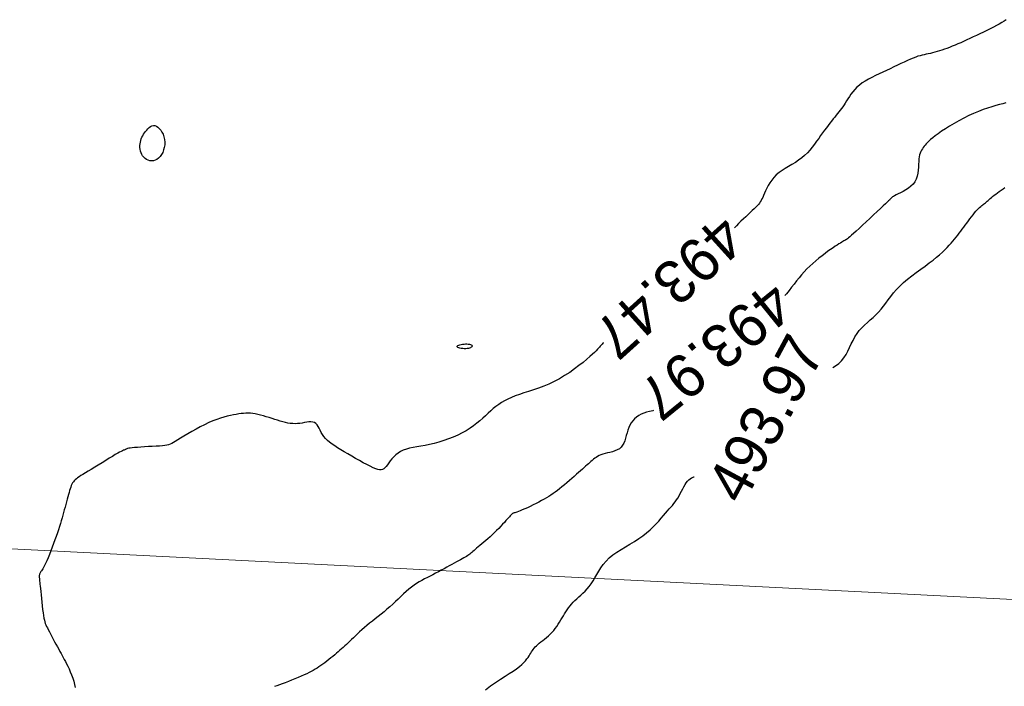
# Model space of a CAD drawing. Header units: millimetres. Extents: x 32690613 to 32693367, y 5343692 to 5344708.
# Tile 505 of 656: x 32692334 to 32692356, y 5344404 to 5344420. Entities that reach past the tile are written whole.
import ezdxf
from ezdxf.enums import TextEntityAlignment as Align

# ---------------------------------------------------------------- set-up
doc = ezdxf.new("R2010")
doc.units = ezdxf.units.MM
doc.header["$LTSCALE"] = 20
doc.layers.get('0').update_dxf_attribs({"lineweight": 18})
doc.layers.get('Defpoints').update_dxf_attribs({"color": 11, "lineweight": 18})
doc.layers.add('02-DGM_HL_493.50', color=112, linetype='Continuous')
doc.layers.add('02-DGM_HL_494.00', color=122, linetype='Continuous')

# ---------------------------------------------------------------- blocks, each defined once
blk = doc.blocks.new('A$C78070446')
blk.add_line((4469498.77, 5342951.42), (4470248.353, 5342884.169))

msp = doc.modelspace()

# ---------------------------------------------------------------- linework, layer by layer
at = {"layer": '02-DGM_HL_493.50', "elevation": 493.5, "flags": 128}
for points in [[(32692356.457, 5344419.661), (32692356.406, 5344419.627), (32692356.353, 5344419.594), (32692356.295, 5344419.561), (32692356.23, 5344419.526), (32692356.16, 5344419.489), (32692356.085, 5344419.451), (32692356.007, 5344419.413), (32692355.927, 5344419.374), (32692355.846, 5344419.336), (32692355.766, 5344419.298), (32692355.687, 5344419.261), (32692355.611, 5344419.225), (32692355.538, 5344419.191), (32692355.467, 5344419.158), (32692355.398, 5344419.127), (32692355.332, 5344419.097), (32692355.267, 5344419.069), (32692355.204, 5344419.043), (32692355.142, 5344419.018), (32692355.08, 5344418.995), (32692355.02, 5344418.974), (32692354.962, 5344418.954), (32692354.905, 5344418.936), (32692354.849, 5344418.92), (32692354.795, 5344418.905), (32692354.743, 5344418.892), (32692354.694, 5344418.88), (32692354.646, 5344418.869), (32692354.6, 5344418.859), (32692354.553, 5344418.849), (32692354.507, 5344418.838), (32692354.458, 5344418.826), (32692354.407, 5344418.811), (32692354.353, 5344418.792), (32692354.294, 5344418.77), (32692354.23, 5344418.744), (32692354.161, 5344418.713), (32692354.087, 5344418.679), (32692354.01, 5344418.643), (32692353.93, 5344418.604), (32692353.847, 5344418.564), (32692353.762, 5344418.524), (32692353.676, 5344418.483), (32692353.589, 5344418.443), (32692353.503, 5344418.403), (32692353.417, 5344418.363), (32692353.334, 5344418.322), (32692353.255, 5344418.281), (32692353.179, 5344418.237), (32692353.109, 5344418.192), (32692353.045, 5344418.144), (32692352.988, 5344418.093), (32692352.937, 5344418.041), (32692352.892, 5344417.987), (32692352.851, 5344417.932), (32692352.814, 5344417.878), (32692352.781, 5344417.825), (32692352.749, 5344417.774), (32692352.719, 5344417.726), (32692352.69, 5344417.681), (32692352.661, 5344417.638), (32692352.631, 5344417.598), (32692352.602, 5344417.559), (32692352.571, 5344417.521), (32692352.54, 5344417.482), (32692352.508, 5344417.442), (32692352.474, 5344417.4), (32692352.438, 5344417.356), (32692352.401, 5344417.309), (32692352.362, 5344417.259), (32692352.321, 5344417.206), (32692352.28, 5344417.151), (32692352.237, 5344417.094), (32692352.193, 5344417.033), (32692352.147, 5344416.97), (32692352.101, 5344416.905), (32692352.054, 5344416.838), (32692352.004, 5344416.77), (32692351.952, 5344416.702), (32692351.897, 5344416.635), (32692351.838, 5344416.57), (32692351.775, 5344416.509), (32692351.708, 5344416.451), (32692351.635, 5344416.398), (32692351.559, 5344416.348), (32692351.481, 5344416.301), (32692351.402, 5344416.254), (32692351.325, 5344416.208), (32692351.251, 5344416.161), (32692351.181, 5344416.111), (32692351.117, 5344416.057), (32692351.06, 5344415.999), (32692351.011, 5344415.937), (32692350.967, 5344415.874), (32692350.93, 5344415.81), (32692350.897, 5344415.747), (32692350.868, 5344415.687), (32692350.843, 5344415.631), (32692350.822, 5344415.58), (32692350.802, 5344415.537), (32692350.783, 5344415.499), (32692350.765, 5344415.465), (32692350.746, 5344415.434), (32692350.724, 5344415.405), (32692350.701, 5344415.375), (32692350.673, 5344415.344), (32692350.64, 5344415.31), (32692350.602, 5344415.272), (32692350.558, 5344415.23), (32692350.511, 5344415.185), (32692350.46, 5344415.137), (32692350.407, 5344415.087), (32692350.352, 5344415.036), (32692350.297, 5344414.983), (32692350.242, 5344414.93), (32692350.189, 5344414.877), (32692350.146, 5344414.833)], [(32692347.103, 5344412.161), (32692347.092, 5344412.151), (32692347.072, 5344412.132), (32692347.055, 5344412.114), (32692347.04, 5344412.097), (32692347.025, 5344412.079), (32692347.009, 5344412.059), (32692346.99, 5344412.037), (32692346.966, 5344412.01), (32692346.936, 5344411.978), (32692346.897, 5344411.939), (32692346.849, 5344411.894), (32692346.789, 5344411.84), (32692346.715, 5344411.777), (32692346.63, 5344411.707), (32692346.534, 5344411.631), (32692346.43, 5344411.554), (32692346.319, 5344411.475), (32692346.202, 5344411.399), (32692346.082, 5344411.327), (32692345.96, 5344411.261), (32692345.837, 5344411.203), (32692345.715, 5344411.152), (32692345.595, 5344411.108), (32692345.477, 5344411.068), (32692345.363, 5344411.031), (32692345.255, 5344410.997), (32692345.151, 5344410.963), (32692345.055, 5344410.929), (32692344.967, 5344410.893), (32692344.885, 5344410.855), (32692344.809, 5344410.815), (32692344.738, 5344410.773), (32692344.671, 5344410.729), (32692344.607, 5344410.682), (32692344.546, 5344410.633), (32692344.485, 5344410.58), (32692344.424, 5344410.526), (32692344.363, 5344410.469), (32692344.3, 5344410.41), (32692344.233, 5344410.351), (32692344.163, 5344410.292), (32692344.088, 5344410.233), (32692344.007, 5344410.176), (32692343.919, 5344410.12), (32692343.824, 5344410.068), (32692343.722, 5344410.018), (32692343.616, 5344409.971), (32692343.506, 5344409.929), (32692343.394, 5344409.89), (32692343.283, 5344409.855), (32692343.173, 5344409.824), (32692343.066, 5344409.798), (32692342.963, 5344409.777), (32692342.865, 5344409.76), (32692342.773, 5344409.744), (32692342.685, 5344409.728), (32692342.603, 5344409.712), (32692342.527, 5344409.692), (32692342.456, 5344409.668), (32692342.392, 5344409.639), (32692342.334, 5344409.602), (32692342.281, 5344409.56), (32692342.234, 5344409.514), (32692342.192, 5344409.466), (32692342.153, 5344409.418), (32692342.118, 5344409.372), (32692342.086, 5344409.329), (32692342.057, 5344409.291), (32692342.029, 5344409.261), (32692342.002, 5344409.238), (32692341.974, 5344409.223), (32692341.942, 5344409.215), (32692341.906, 5344409.215), (32692341.865, 5344409.223), (32692341.815, 5344409.238), (32692341.757, 5344409.262), (32692341.688, 5344409.294), (32692341.611, 5344409.333), (32692341.527, 5344409.377), (32692341.439, 5344409.425), (32692341.348, 5344409.476), (32692341.257, 5344409.528), (32692341.168, 5344409.58), (32692341.083, 5344409.63), (32692341.003, 5344409.677), (32692340.93, 5344409.723), (32692340.862, 5344409.766), (32692340.801, 5344409.809), (32692340.745, 5344409.851), (32692340.695, 5344409.894), (32692340.651, 5344409.938), (32692340.613, 5344409.984), (32692340.58, 5344410.032), (32692340.551, 5344410.081), (32692340.525, 5344410.129), (32692340.501, 5344410.176), (32692340.477, 5344410.218), (32692340.452, 5344410.256), (32692340.423, 5344410.286), (32692340.391, 5344410.308), (32692340.354, 5344410.321), (32692340.312, 5344410.326), (32692340.265, 5344410.324), (32692340.216, 5344410.318), (32692340.163, 5344410.309), (32692340.109, 5344410.299), (32692340.054, 5344410.29), (32692339.999, 5344410.284), (32692339.943, 5344410.282), (32692339.888, 5344410.284), (32692339.832, 5344410.29), (32692339.776, 5344410.299), (32692339.719, 5344410.311), (32692339.66, 5344410.326), (32692339.6, 5344410.343), (32692339.537, 5344410.362), (32692339.473, 5344410.382), (32692339.407, 5344410.403), (32692339.34, 5344410.424), (32692339.273, 5344410.445), (32692339.207, 5344410.464), (32692339.142, 5344410.482), (32692339.079, 5344410.497), (32692339.018, 5344410.51), (32692338.961, 5344410.518), (32692338.906, 5344410.524), (32692338.853, 5344410.526), (32692338.8, 5344410.526), (32692338.746, 5344410.523), (32692338.692, 5344410.517), (32692338.635, 5344410.509), (32692338.575, 5344410.499), (32692338.51, 5344410.488), (32692338.442, 5344410.473), (32692338.369, 5344410.456), (32692338.292, 5344410.436), (32692338.211, 5344410.411), (32692338.125, 5344410.382), (32692338.036, 5344410.347), (32692337.941, 5344410.307), (32692337.843, 5344410.26), (32692337.742, 5344410.209), (32692337.642, 5344410.155), (32692337.544, 5344410.1), (32692337.45, 5344410.046), (32692337.363, 5344409.994), (32692337.284, 5344409.946), (32692337.217, 5344409.905), (32692337.162, 5344409.87), (32692337.117, 5344409.843), (32692337.078, 5344409.822), (32692337.043, 5344409.805), (32692337.007, 5344409.793), (32692336.967, 5344409.784), (32692336.921, 5344409.777), (32692336.864, 5344409.771), (32692336.794, 5344409.765), (32692336.714, 5344409.76), (32692336.627, 5344409.755), (32692336.537, 5344409.75), (32692336.447, 5344409.745), (32692336.36, 5344409.74), (32692336.281, 5344409.734), (32692336.212, 5344409.729), (32692336.156, 5344409.723), (32692336.113, 5344409.717), (32692336.08, 5344409.711), (32692336.055, 5344409.705), (32692336.037, 5344409.7), (32692336.023, 5344409.694), (32692336.012, 5344409.688), (32692336.001, 5344409.683), (32692335.99, 5344409.678), (32692335.976, 5344409.672), (32692335.958, 5344409.665), (32692335.935, 5344409.654), (32692335.906, 5344409.64), (32692335.869, 5344409.621), (32692335.824, 5344409.596), (32692335.768, 5344409.564), (32692335.702, 5344409.525), (32692335.626, 5344409.48), (32692335.545, 5344409.43), (32692335.46, 5344409.377), (32692335.374, 5344409.324), (32692335.29, 5344409.272), (32692335.21, 5344409.223), (32692335.137, 5344409.178), (32692335.073, 5344409.139), (32692335.017, 5344409.106), (32692334.97, 5344409.077), (32692334.929, 5344409.051), (32692334.894, 5344409.028), (32692334.864, 5344409.005), (32692334.838, 5344408.983), (32692334.816, 5344408.96), (32692334.796, 5344408.935), (32692334.778, 5344408.908), (32692334.762, 5344408.879), (32692334.747, 5344408.846), (32692334.733, 5344408.811), (32692334.72, 5344408.773), (32692334.707, 5344408.731), (32692334.693, 5344408.685), (32692334.679, 5344408.636), (32692334.664, 5344408.583), (32692334.649, 5344408.528), (32692334.634, 5344408.469), (32692334.617, 5344408.409), (32692334.601, 5344408.348), (32692334.584, 5344408.285), (32692334.567, 5344408.222), (32692334.549, 5344408.158), (32692334.531, 5344408.095), (32692334.512, 5344408.03), (32692334.492, 5344407.963), (32692334.471, 5344407.894), (32692334.448, 5344407.822), (32692334.424, 5344407.747), (32692334.397, 5344407.668), (32692334.367, 5344407.585), (32692334.336, 5344407.5), (32692334.304, 5344407.414), (32692334.272, 5344407.329), (32692334.239, 5344407.247), (32692334.208, 5344407.171), (32692334.178, 5344407.101), (32692334.15, 5344407.04), (32692334.125, 5344406.99), (32692334.103, 5344406.948), (32692334.083, 5344406.915), (32692334.066, 5344406.888), (32692334.051, 5344406.867), (32692334.038, 5344406.849), (32692334.028, 5344406.834), (32692334.02, 5344406.82), (32692334.013, 5344406.805), (32692334.009, 5344406.791), (32692334.006, 5344406.776), (32692334.004, 5344406.761), (32692334.003, 5344406.746), (32692334.003, 5344406.73), (32692334.004, 5344406.715), (32692334.005, 5344406.7), (32692334.006, 5344406.685), (32692334.007, 5344406.668), (32692334.009, 5344406.648), (32692334.011, 5344406.624), (32692334.014, 5344406.594), (32692334.018, 5344406.557), (32692334.023, 5344406.511), (32692334.029, 5344406.454), (32692334.035, 5344406.387), (32692334.043, 5344406.31), (32692334.052, 5344406.227), (32692334.061, 5344406.141), (32692334.071, 5344406.056), (32692334.081, 5344405.973), (32692334.091, 5344405.896), (32692334.101, 5344405.828), (32692334.111, 5344405.771), (32692334.121, 5344405.723), (32692334.132, 5344405.683), (32692334.143, 5344405.647), (32692334.157, 5344405.613), (32692334.172, 5344405.579), (32692334.19, 5344405.543), (32692334.212, 5344405.502), (32692334.237, 5344405.455), (32692334.264, 5344405.402), (32692334.294, 5344405.344), (32692334.326, 5344405.284), (32692334.358, 5344405.223), (32692334.391, 5344405.162), (32692334.423, 5344405.103), (32692334.453, 5344405.047), (32692334.482, 5344404.996), (32692334.508, 5344404.948), (32692334.534, 5344404.902), (32692334.559, 5344404.857), (32692334.584, 5344404.811), (32692334.61, 5344404.762), (32692334.636, 5344404.71), (32692334.664, 5344404.653), (32692334.693, 5344404.59), (32692334.723, 5344404.522), (32692334.752, 5344404.45), (32692334.779, 5344404.377), (32692334.802, 5344404.303), (32692334.821, 5344404.231), (32692334.833, 5344404.161)]]:
    msp.add_lwpolyline(points, dxfattribs=at)
for points in [[(32692336.343, 5344416.781), (32692336.35, 5344416.821), (32692336.359, 5344416.859), (32692336.372, 5344416.897), (32692336.387, 5344416.933), (32692336.405, 5344416.968), (32692336.425, 5344417.002), (32692336.448, 5344417.035), (32692336.472, 5344417.068), (32692336.499, 5344417.1), (32692336.527, 5344417.13), (32692336.557, 5344417.156), (32692336.588, 5344417.178), (32692336.62, 5344417.194), (32692336.653, 5344417.202), (32692336.687, 5344417.202), (32692336.721, 5344417.191), (32692336.756, 5344417.17), (32692336.79, 5344417.139), (32692336.822, 5344417.099), (32692336.852, 5344417.053), (32692336.877, 5344417), (32692336.897, 5344416.942), (32692336.911, 5344416.882), (32692336.918, 5344416.82), (32692336.916, 5344416.758), (32692336.906, 5344416.696), (32692336.89, 5344416.637), (32692336.868, 5344416.581), (32692336.84, 5344416.53), (32692336.808, 5344416.484), (32692336.773, 5344416.446), (32692336.734, 5344416.417), (32692336.694, 5344416.397), (32692336.652, 5344416.385), (32692336.611, 5344416.382), (32692336.569, 5344416.387), (32692336.53, 5344416.398), (32692336.492, 5344416.416), (32692336.458, 5344416.439), (32692336.428, 5344416.467), (32692336.402, 5344416.499), (32692336.381, 5344416.535), (32692336.365, 5344416.573), (32692336.353, 5344416.613), (32692336.345, 5344416.655), (32692336.34, 5344416.697), (32692336.34, 5344416.739)], [(32692344.059, 5344412.09), (32692344.057, 5344412.079), (32692344.048, 5344412.068), (32692344.035, 5344412.057), (32692344.016, 5344412.047), (32692343.994, 5344412.038), (32692343.968, 5344412.031), (32692343.938, 5344412.025), (32692343.906, 5344412.023), (32692343.872, 5344412.023), (32692343.837, 5344412.026), (32692343.803, 5344412.031), (32692343.772, 5344412.038), (32692343.745, 5344412.046), (32692343.723, 5344412.055), (32692343.709, 5344412.065), (32692343.704, 5344412.076), (32692343.708, 5344412.086), (32692343.722, 5344412.096), (32692343.743, 5344412.105), (32692343.769, 5344412.114), (32692343.8, 5344412.121), (32692343.833, 5344412.127), (32692343.868, 5344412.131), (32692343.902, 5344412.134), (32692343.934, 5344412.134), (32692343.964, 5344412.132), (32692343.99, 5344412.129), (32692344.013, 5344412.123), (32692344.032, 5344412.117), (32692344.047, 5344412.109), (32692344.056, 5344412.1)]]:
    msp.add_lwpolyline(points, close=True, dxfattribs=at)
at = {"layer": '02-DGM_HL_494.00', "elevation": 494, "flags": 128}
for points in [[(32692356.443, 5344417.73), (32692356.376, 5344417.711), (32692356.3, 5344417.69), (32692356.214, 5344417.667), (32692356.122, 5344417.64), (32692356.023, 5344417.609), (32692355.918, 5344417.573), (32692355.81, 5344417.533), (32692355.698, 5344417.486), (32692355.584, 5344417.434), (32692355.469, 5344417.377), (32692355.356, 5344417.316), (32692355.246, 5344417.253), (32692355.141, 5344417.19), (32692355.042, 5344417.129), (32692354.953, 5344417.07), (32692354.873, 5344417.015), (32692354.805, 5344416.966), (32692354.748, 5344416.921), (32692354.7, 5344416.881), (32692354.66, 5344416.845), (32692354.626, 5344416.812), (32692354.598, 5344416.781), (32692354.573, 5344416.751), (32692354.55, 5344416.723), (32692354.529, 5344416.694), (32692354.508, 5344416.666), (32692354.49, 5344416.635), (32692354.472, 5344416.602), (32692354.457, 5344416.566), (32692354.445, 5344416.525), (32692354.435, 5344416.479), (32692354.428, 5344416.428), (32692354.424, 5344416.369), (32692354.421, 5344416.305), (32692354.418, 5344416.238), (32692354.413, 5344416.168), (32692354.404, 5344416.098), (32692354.389, 5344416.029), (32692354.366, 5344415.963), (32692354.335, 5344415.901), (32692354.292, 5344415.845), (32692354.241, 5344415.794), (32692354.184, 5344415.749), (32692354.124, 5344415.709), (32692354.063, 5344415.674), (32692354.004, 5344415.643), (32692353.95, 5344415.616), (32692353.903, 5344415.594), (32692353.865, 5344415.575), (32692353.836, 5344415.559), (32692353.814, 5344415.546), (32692353.799, 5344415.535), (32692353.788, 5344415.526), (32692353.781, 5344415.519), (32692353.776, 5344415.513), (32692353.773, 5344415.508), (32692353.77, 5344415.503), (32692353.764, 5344415.497), (32692353.756, 5344415.487), (32692353.742, 5344415.473), (32692353.721, 5344415.453), (32692353.692, 5344415.425), (32692353.652, 5344415.387), (32692353.6, 5344415.338), (32692353.535, 5344415.277), (32692353.459, 5344415.206), (32692353.376, 5344415.129), (32692353.289, 5344415.048), (32692353.202, 5344414.966), (32692353.117, 5344414.888), (32692353.038, 5344414.815), (32692352.969, 5344414.751), (32692352.911, 5344414.699), (32692352.864, 5344414.657), (32692352.826, 5344414.624), (32692352.796, 5344414.598), (32692352.77, 5344414.578), (32692352.749, 5344414.562), (32692352.729, 5344414.549), (32692352.709, 5344414.537), (32692352.688, 5344414.525), (32692352.664, 5344414.511), (32692352.637, 5344414.495), (32692352.607, 5344414.477), (32692352.572, 5344414.456), (32692352.532, 5344414.431), (32692352.487, 5344414.402), (32692352.436, 5344414.368), (32692352.379, 5344414.329), (32692352.316, 5344414.284), (32692352.249, 5344414.235), (32692352.179, 5344414.182), (32692352.107, 5344414.126), (32692352.035, 5344414.066), (32692351.964, 5344414.004), (32692351.895, 5344413.94), (32692351.829, 5344413.874), (32692351.766, 5344413.806), (32692351.705, 5344413.737), (32692351.645, 5344413.667), (32692351.587, 5344413.596), (32692351.529, 5344413.523), (32692351.471, 5344413.45), (32692351.412, 5344413.376), (32692351.351, 5344413.301), (32692351.314, 5344413.255)], [(32692352.428, 5344411.586), (32692352.494, 5344411.628), (32692352.567, 5344411.683), (32692352.631, 5344411.744), (32692352.687, 5344411.813), (32692352.736, 5344411.889), (32692352.779, 5344411.968), (32692352.82, 5344412.051), (32692352.859, 5344412.135), (32692352.9, 5344412.218), (32692352.943, 5344412.299), (32692352.991, 5344412.375), (32692353.044, 5344412.446), (32692353.104, 5344412.511), (32692353.167, 5344412.573), (32692353.233, 5344412.633), (32692353.3, 5344412.691), (32692353.366, 5344412.75), (32692353.431, 5344412.81), (32692353.493, 5344412.873), (32692353.551, 5344412.94), (32692353.607, 5344413.011), (32692353.662, 5344413.084), (32692353.717, 5344413.16), (32692353.776, 5344413.238), (32692353.838, 5344413.317), (32692353.908, 5344413.397), (32692353.985, 5344413.478), (32692354.072, 5344413.558), (32692354.166, 5344413.638), (32692354.266, 5344413.717), (32692354.368, 5344413.794), (32692354.47, 5344413.87), (32692354.571, 5344413.943), (32692354.667, 5344414.014), (32692354.756, 5344414.081), (32692354.837, 5344414.145), (32692354.909, 5344414.206), (32692354.974, 5344414.264), (32692355.032, 5344414.32), (32692355.084, 5344414.373), (32692355.132, 5344414.424), (32692355.176, 5344414.474), (32692355.217, 5344414.522), (32692355.256, 5344414.569), (32692355.293, 5344414.615), (32692355.329, 5344414.66), (32692355.364, 5344414.706), (32692355.399, 5344414.751), (32692355.433, 5344414.797), (32692355.468, 5344414.844), (32692355.503, 5344414.891), (32692355.539, 5344414.94), (32692355.576, 5344414.99), (32692355.612, 5344415.039), (32692355.649, 5344415.087), (32692355.685, 5344415.132), (32692355.719, 5344415.175), (32692355.752, 5344415.215), (32692355.784, 5344415.25), (32692355.812, 5344415.28), (32692355.839, 5344415.305), (32692355.864, 5344415.327), (32692355.888, 5344415.346), (32692355.91, 5344415.363), (32692355.931, 5344415.379), (32692355.952, 5344415.394), (32692355.972, 5344415.41), (32692355.992, 5344415.427), (32692356.013, 5344415.446), (32692356.035, 5344415.465), (32692356.058, 5344415.486), (32692356.082, 5344415.509), (32692356.11, 5344415.533), (32692356.14, 5344415.558), (32692356.174, 5344415.585), (32692356.211, 5344415.613), (32692356.251, 5344415.642), (32692356.294, 5344415.672), (32692356.338, 5344415.702), (32692356.382, 5344415.732), (32692356.427, 5344415.762)], [(32692348.264, 5344410.587), (32692348.247, 5344410.583), (32692348.175, 5344410.566), (32692348.106, 5344410.548), (32692348.04, 5344410.527), (32692347.979, 5344410.501), (32692347.923, 5344410.471), (32692347.872, 5344410.435), (32692347.826, 5344410.396), (32692347.785, 5344410.351), (32692347.748, 5344410.303), (32692347.717, 5344410.25), (32692347.691, 5344410.194), (32692347.669, 5344410.134), (32692347.651, 5344410.072), (32692347.634, 5344410.009), (32692347.617, 5344409.947), (32692347.599, 5344409.888), (32692347.577, 5344409.832), (32692347.549, 5344409.782), (32692347.515, 5344409.738), (32692347.473, 5344409.702), (32692347.424, 5344409.674), (32692347.37, 5344409.651), (32692347.313, 5344409.633), (32692347.254, 5344409.617), (32692347.196, 5344409.604), (32692347.14, 5344409.591), (32692347.089, 5344409.577), (32692347.042, 5344409.561), (32692347.001, 5344409.543), (32692346.964, 5344409.523), (32692346.931, 5344409.502), (32692346.9, 5344409.479), (32692346.871, 5344409.456), (32692346.843, 5344409.431), (32692346.814, 5344409.406), (32692346.785, 5344409.38), (32692346.755, 5344409.353), (32692346.723, 5344409.325), (32692346.689, 5344409.295), (32692346.652, 5344409.263), (32692346.613, 5344409.229), (32692346.571, 5344409.192), (32692346.525, 5344409.152), (32692346.475, 5344409.108), (32692346.423, 5344409.061), (32692346.368, 5344409.013), (32692346.311, 5344408.963), (32692346.254, 5344408.914), (32692346.197, 5344408.865), (32692346.14, 5344408.818), (32692346.086, 5344408.774), (32692346.034, 5344408.733), (32692345.984, 5344408.695), (32692345.934, 5344408.659), (32692345.884, 5344408.626), (32692345.834, 5344408.593), (32692345.781, 5344408.561), (32692345.726, 5344408.529), (32692345.666, 5344408.497), (32692345.603, 5344408.463), (32692345.537, 5344408.429), (32692345.469, 5344408.396), (32692345.402, 5344408.364), (32692345.337, 5344408.333), (32692345.275, 5344408.305), (32692345.219, 5344408.281), (32692345.17, 5344408.26), (32692345.129, 5344408.244), (32692345.095, 5344408.232), (32692345.068, 5344408.223), (32692345.046, 5344408.217), (32692345.029, 5344408.212), (32692345.016, 5344408.208), (32692345.005, 5344408.204), (32692344.995, 5344408.2), (32692344.985, 5344408.194), (32692344.976, 5344408.186), (32692344.965, 5344408.175), (32692344.952, 5344408.162), (32692344.937, 5344408.145), (32692344.919, 5344408.124), (32692344.897, 5344408.098), (32692344.87, 5344408.068), (32692344.838, 5344408.032), (32692344.802, 5344407.992), (32692344.761, 5344407.948), (32692344.717, 5344407.902), (32692344.67, 5344407.853), (32692344.621, 5344407.804), (32692344.571, 5344407.754), (32692344.52, 5344407.706), (32692344.469, 5344407.659), (32692344.419, 5344407.614), (32692344.369, 5344407.571), (32692344.322, 5344407.53), (32692344.276, 5344407.491), (32692344.233, 5344407.456), (32692344.193, 5344407.422), (32692344.158, 5344407.392), (32692344.126, 5344407.364), (32692344.098, 5344407.339), (32692344.072, 5344407.316), (32692344.049, 5344407.295), (32692344.026, 5344407.275), (32692344.003, 5344407.257), (32692343.979, 5344407.239), (32692343.953, 5344407.221), (32692343.924, 5344407.203), (32692343.893, 5344407.185), (32692343.859, 5344407.166), (32692343.821, 5344407.146), (32692343.78, 5344407.124), (32692343.736, 5344407.101), (32692343.688, 5344407.076), (32692343.637, 5344407.048), (32692343.582, 5344407.018), (32692343.524, 5344406.986), (32692343.464, 5344406.952), (32692343.401, 5344406.917), (32692343.337, 5344406.881), (32692343.272, 5344406.846), (32692343.207, 5344406.81), (32692343.142, 5344406.776), (32692343.078, 5344406.743), (32692343.014, 5344406.71), (32692342.951, 5344406.678), (32692342.889, 5344406.644), (32692342.827, 5344406.609), (32692342.765, 5344406.572), (32692342.704, 5344406.531), (32692342.643, 5344406.487), (32692342.583, 5344406.438), (32692342.522, 5344406.386), (32692342.461, 5344406.33), (32692342.4, 5344406.272), (32692342.337, 5344406.213), (32692342.274, 5344406.152), (32692342.21, 5344406.092), (32692342.144, 5344406.033), (32692342.077, 5344405.974), (32692342.009, 5344405.918), (32692341.94, 5344405.862), (32692341.871, 5344405.808), (32692341.804, 5344405.755), (32692341.737, 5344405.702), (32692341.673, 5344405.651), (32692341.611, 5344405.6), (32692341.552, 5344405.55), (32692341.496, 5344405.5), (32692341.442, 5344405.452), (32692341.392, 5344405.405), (32692341.343, 5344405.359), (32692341.298, 5344405.315), (32692341.254, 5344405.273), (32692341.213, 5344405.233), (32692341.173, 5344405.195), (32692341.135, 5344405.158), (32692341.097, 5344405.124), (32692341.06, 5344405.09), (32692341.023, 5344405.056), (32692340.985, 5344405.023), (32692340.946, 5344404.989), (32692340.905, 5344404.954), (32692340.862, 5344404.918), (32692340.817, 5344404.881), (32692340.771, 5344404.844), (32692340.724, 5344404.807), (32692340.677, 5344404.771), (32692340.63, 5344404.735), (32692340.584, 5344404.701), (32692340.539, 5344404.669), (32692340.496, 5344404.639), (32692340.453, 5344404.61), (32692340.409, 5344404.583), (32692340.365, 5344404.557), (32692340.317, 5344404.531), (32692340.267, 5344404.505), (32692340.212, 5344404.479), (32692340.151, 5344404.451), (32692340.085, 5344404.421), (32692340.013, 5344404.391), (32692339.939, 5344404.36), (32692339.863, 5344404.329), (32692339.787, 5344404.299), (32692339.713, 5344404.27), (32692339.643, 5344404.244), (32692339.578, 5344404.22), (32692339.52, 5344404.2), (32692339.466, 5344404.182)], [(32692344.362, 5344404.108), (32692344.482, 5344404.195), (32692344.599, 5344404.276), (32692344.712, 5344404.35), (32692344.818, 5344404.419), (32692344.917, 5344404.483), (32692345.007, 5344404.542), (32692345.086, 5344404.596), (32692345.153, 5344404.647), (32692345.209, 5344404.695), (32692345.256, 5344404.74), (32692345.294, 5344404.782), (32692345.326, 5344404.821), (32692345.352, 5344404.858), (32692345.375, 5344404.892), (32692345.395, 5344404.925), (32692345.415, 5344404.957), (32692345.434, 5344404.987), (32692345.453, 5344405.016), (32692345.473, 5344405.044), (32692345.495, 5344405.072), (32692345.52, 5344405.1), (32692345.547, 5344405.129), (32692345.578, 5344405.158), (32692345.613, 5344405.188), (32692345.652, 5344405.219), (32692345.694, 5344405.251), (32692345.737, 5344405.285), (32692345.781, 5344405.321), (32692345.825, 5344405.358), (32692345.868, 5344405.398), (32692345.909, 5344405.44), (32692345.948, 5344405.485), (32692345.984, 5344405.531), (32692346.018, 5344405.579), (32692346.051, 5344405.628), (32692346.082, 5344405.678), (32692346.113, 5344405.728), (32692346.143, 5344405.777), (32692346.172, 5344405.826), (32692346.201, 5344405.873), (32692346.231, 5344405.919), (32692346.262, 5344405.965), (32692346.294, 5344406.009), (32692346.328, 5344406.052), (32692346.363, 5344406.095), (32692346.401, 5344406.137), (32692346.442, 5344406.178), (32692346.485, 5344406.219), (32692346.531, 5344406.261), (32692346.579, 5344406.304), (32692346.628, 5344406.349), (32692346.677, 5344406.397), (32692346.726, 5344406.448), (32692346.773, 5344406.504), (32692346.819, 5344406.565), (32692346.862, 5344406.633), (32692346.905, 5344406.705), (32692346.948, 5344406.78), (32692346.994, 5344406.858), (32692347.044, 5344406.937), (32692347.1, 5344407.015), (32692347.164, 5344407.092), (32692347.237, 5344407.166), (32692347.321, 5344407.235), (32692347.413, 5344407.302), (32692347.512, 5344407.366), (32692347.615, 5344407.428), (32692347.719, 5344407.49), (32692347.823, 5344407.552), (32692347.923, 5344407.615), (32692348.018, 5344407.68), (32692348.105, 5344407.747), (32692348.185, 5344407.816), (32692348.258, 5344407.886), (32692348.325, 5344407.955), (32692348.387, 5344408.023), (32692348.443, 5344408.088), (32692348.495, 5344408.149), (32692348.542, 5344408.206), (32692348.587, 5344408.257), (32692348.628, 5344408.303), (32692348.667, 5344408.346), (32692348.703, 5344408.387), (32692348.737, 5344408.428), (32692348.769, 5344408.469), (32692348.8, 5344408.512), (32692348.83, 5344408.558), (32692348.859, 5344408.608), (32692348.888, 5344408.661), (32692348.916, 5344408.715), (32692348.943, 5344408.769), (32692348.971, 5344408.821), (32692348.999, 5344408.87), (32692349.027, 5344408.914), (32692349.055, 5344408.951), (32692349.084, 5344408.981), (32692349.114, 5344409.004), (32692349.144, 5344409.023), (32692349.174, 5344409.037), (32692349.205, 5344409.049), (32692349.21, 5344409.051)]]:
    msp.add_lwpolyline(points, dxfattribs=at)

# ---------------------------------------------------------------- block references
at = {"layer": 'Defpoints', "rotation": 2.237485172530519}
msp.add_blockref('A$C78070446', (28434719.524, -168960.664), dxfattribs=at)

# ---------------------------------------------------------------- texts
at = {"layer": '02-DGM_HL_493.50'}
msp.add_text('493.47', height=1, rotation=222.119, dxfattribs=at).set_placement((32692348.631, 5344413.457, 493.5), align=Align.MIDDLE)
at = {"layer": '02-DGM_HL_494.00'}
for rotation, p in [(219.0407, (32692349.715, 5344411.977, 494)), (61.729, (32692350.866, 5344410.406, 494))]:
    msp.add_text('493.97', height=1, rotation=rotation, dxfattribs=at).set_placement(p, align=Align.MIDDLE)

doc.saveas('drawing.dxf')
